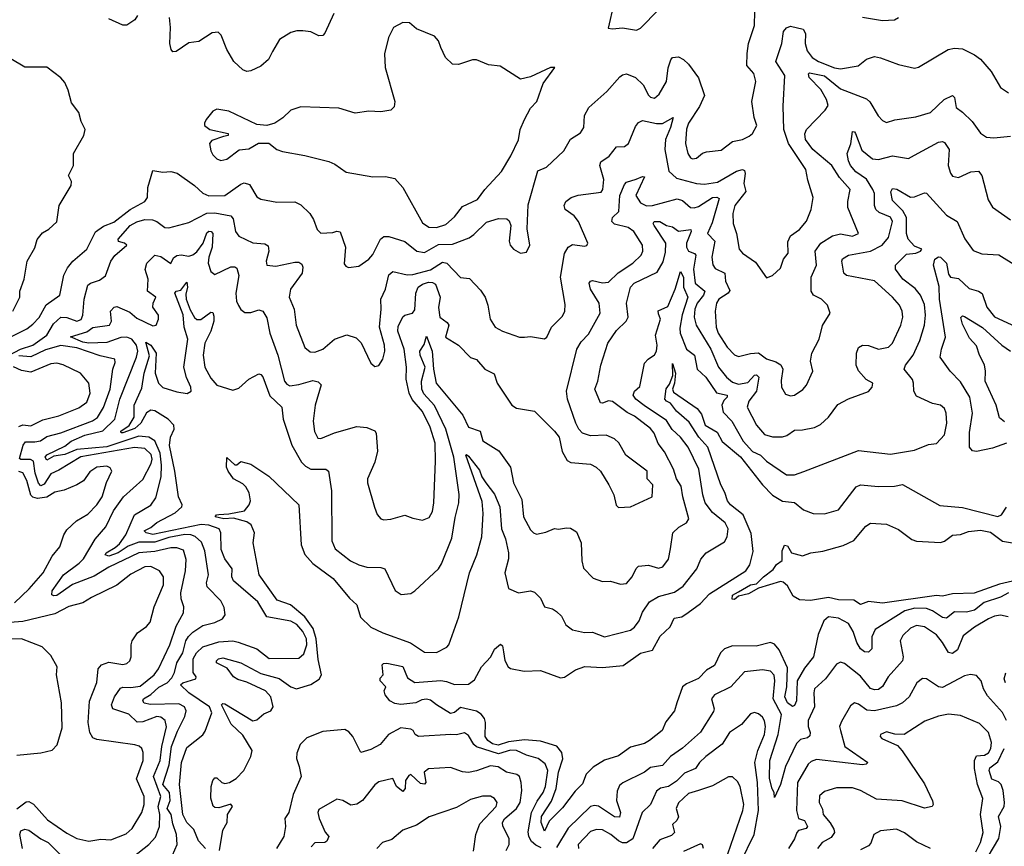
# Model space of a CAD drawing. Extents: x 1552294 to 1694791, y 811929 to 917222.
# Tile 568 of 643: x 1666279 to 1671205, y 879996 to 884135. Entities that reach past the tile are written whole.
import ezdxf

# ---------------------------------------------------------------- set-up
doc = ezdxf.new("R2010")
doc.units = 0

msp = doc.modelspace()

# ---------------------------------------------------------------- linework, layer by layer
at = {"layer": '0CON10XD'}
for points in [[(1669250.6, 884215), (1669223, 884093), (1669245, 884088.8), (1669295, 884094.2), (1669365, 884082)], [(1669365, 884082), (1669385, 884092), (1669475, 884184.3)], [(1666233.9, 882546.1), (1666315, 882587.6), (1666345, 882610.9), (1666375.9, 882644.1), (1666412.3, 882707.7), (1666480, 882755), (1666500.4, 882855), (1666517.5, 882892.5), (1666544.3, 882925), (1666614.7, 882985.3), (1666658.1, 883071.9), (1666698.5, 883101.5), (1666749.9, 883120.1), (1666832, 883185), (1666905.3, 883225), (1666917.7, 883245), (1666919.8, 883295), (1666945, 883378.8), (1666995, 883371.4), (1667035.8, 883374.2), (1667066.3, 883366.3), (1667154.3, 883304.3), (1667195, 883265.5), (1667225, 883252.8), (1667305.2, 883254.8), (1667385, 883311.8), (1667402.1, 883317.9), (1667429.2, 883309.2), (1667465, 883248), (1667485, 883236.9), (1667565, 883220.6), (1667655, 883222.2), (1667685, 883208.1), (1667730.8, 883165), (1667749.2, 883135), (1667767.5, 883085), (1667785, 883066), (1667845, 883068.8), (1667866.4, 883076.4), (1667883, 883073), (1667909.2, 882995), (1667902.9, 882912.9), (1667910.5, 882900.5), (1667924.1, 882894.1), (1667975, 882900.6), (1668025, 882935.7), (1668045, 882959.2), (1668083.6, 883036.4), (1668100.4, 883049.6), (1668125, 883049.5), (1668205, 883024.4), (1668266.1, 882976.1), (1668305, 882968.6), (1668375, 883008.4), (1668445, 883011.6), (1668527, 883043), (1668551.2, 883058.8), (1668615, 883120.5), (1668675, 883139.1), (1668716.8, 883136.8), (1668728.1, 883128.1), (1668735.8, 883105), (1668727.5, 883025), (1668732.5, 883005), (1668750, 882985), (1668785, 882965.6), (1668815, 882970.8), (1668831.9, 883005), (1668817.9, 883087.9), (1668822.2, 883207.8), (1668871.4, 883378.6), (1668915, 883395.8), (1669002, 883478), (1669034.1, 883535.9), (1669085, 883568.1), (1669100.8, 883595), (1669104.4, 883655), (1669125.7, 883695), (1669215.8, 883775), (1669280.9, 883849.1), (1669295, 883859.2), (1669315, 883862.9), (1669359.2, 883845), (1669398, 883808), (1669425, 883756.9), (1669435, 883746.9), (1669455, 883741.9), (1669477.7, 883762.3), (1669515.6, 883825), (1669523.6, 883893.6), (1669536, 883934), (1669545, 883945.3), (1669575, 883948.1), (1669600.6, 883935), (1669625, 883912.2), (1669675, 883842.9), (1669705.7, 883755), (1669679.7, 883700.3), (1669625, 883616.2), (1669615, 883586), (1669609.3, 883515), (1669621.5, 883465), (1669635, 883442.9), (1669645, 883438.1), (1669665, 883442.2), (1669695, 883465.7), (1669715, 883472.9), (1669788.7, 883481.3), (1669845, 883524.5), (1669895, 883535.6), (1669928.6, 883551.4), (1669945.7, 883565), (1669966.2, 883605), (1669953.5, 883645), (1669941.8, 883725), (1669961.1, 883825), (1669952.2, 883865), (1669916.9, 883905), (1669917.6, 883965), (1669924.3, 884015.7), (1669954.6, 884105), (1669956.2, 884175)], [(1666867.8, 884155), (1666855, 884133.8), (1666815, 884107.5), (1666795, 884107.5), (1666725, 884138.8)], [(1667850.8, 884165), (1667805, 884066.7), (1667795, 884056.2), (1667775, 884053.8), (1667735, 884073.3), (1667695, 884078.8), (1667665, 884079.2), (1667635, 884071.4), (1667579.2, 884035), (1667544.2, 883975), (1667524, 883935), (1667485, 883902), (1667435, 883878.8), (1667415, 883876), (1667395, 883884.4), (1667349.5, 883925), (1667315.4, 883985), (1667287.1, 884057.1), (1667272.1, 884072.1), (1667241.4, 884068.6), (1667175, 884026.2), (1667125, 884018.8), (1667062.5, 883975), (1667045, 883974.2), (1667036, 883985), (1667030, 884015), (1667033.8, 884095), (1667028.8, 884145)], [(1670495, 884146.9), (1670595, 884130.5), (1670655, 884134.4), (1670676.2, 884145)], [(1666226.7, 882455), (1666283.5, 882485), (1666345, 882504.4), (1666415.1, 882554.9), (1666448.9, 882611.1), (1666485, 882644.7), (1666515, 882643.6), (1666564.6, 882625.4), (1666586.6, 882633.4), (1666594.5, 882655), (1666601.6, 882735), (1666620.4, 882805), (1666633.8, 882816.2), (1666678.9, 882831.1), (1666707.6, 882852.4), (1666735, 882925.7), (1666755.4, 882954.6), (1666814.3, 883005), (1666803.8, 883015), (1666773.5, 883023.5), (1666772.1, 883035), (1666831.4, 883105), (1666865, 883122.8), (1666905, 883135.1), (1666943.1, 883133.1), (1666964.8, 883124.8), (1667005, 883094.4), (1667025, 883092.5), (1667125, 883118.6), (1667215, 883165.3), (1667255, 883167.5), (1667335, 883152.7), (1667347.8, 883137.7), (1667358.4, 883075), (1667375, 883050), (1667445, 883017.9), (1667505, 883012.5), (1667522.5, 883002.5), (1667525.3, 882975.3), (1667512, 882925), (1667516, 882905), (1667560.2, 882899.8), (1667655, 882920.9), (1667675, 882920.6), (1667690.9, 882910.9), (1667695.7, 882895), (1667692.5, 882865), (1667634.5, 882785), (1667626.4, 882745), (1667652.5, 882685), (1667662.5, 882605), (1667705, 882493.8), (1667732.1, 882472.1), (1667755, 882469.4), (1667795, 882485.6), (1667854.3, 882535), (1667915, 882556.9), (1667962.1, 882542.1), (1667987.4, 882517.4), (1668036.2, 882415), (1668055, 882398.8), (1668075, 882403.8), (1668095.4, 882434.6), (1668105.4, 882475), (1668103.8, 882505), (1668079.2, 882595), (1668087.5, 882685), (1668085.9, 882735), (1668109.7, 882785), (1668125, 882857.1), (1668145.4, 882874.6), (1668217, 882857), (1668245, 882858.1), (1668335, 882882.7), (1668395, 882920), (1668415.5, 882915), (1668485, 882844.4), (1668528.9, 882838.9), (1668585, 882780), (1668606.9, 882745), (1668621.1, 882705), (1668632.9, 882635), (1668657.5, 882595), (1668693.8, 882575), (1668780, 882545), (1668804.6, 882545.4), (1668835, 882547.8), (1668905, 882537.5), (1668915.6, 882545), (1668938.9, 882595), (1668995, 882650.8), (1669005.5, 882675), (1669008.6, 882708.6), (1668983.8, 882845), (1669005, 882964.2), (1669023.6, 882995), (1669045, 883009.1), (1669105, 883000.8), (1669115.6, 883004.4), (1669122, 883015), (1669074.5, 883125), (1669052.1, 883152.1), (1669008.6, 883185), (1669003.1, 883205), (1669010.8, 883225), (1669038, 883245), (1669073.4, 883256.6), (1669188.3, 883271.7), (1669197, 883285), (1669202.1, 883335), (1669181.8, 883405), (1669186.9, 883423.1), (1669228.6, 883451.4), (1669265, 883497.9), (1669305, 883500.6), (1669324.2, 883515), (1669360.2, 883599.8), (1669375, 883620), (1669395, 883630), (1669418.8, 883625), (1669464.7, 883614.7), (1669495, 883614.7), (1669548, 883645), (1669535.2, 883595), (1669510.3, 883535), (1669506.7, 883485), (1669525.8, 883375.8), (1669565, 883341.8), (1669665, 883314.2), (1669705, 883311.1), (1669769.6, 883320.4), (1669865, 883375.8), (1669894.4, 883384.4), (1669905, 883379.2), (1669908.8, 883365), (1669902.1, 883315), (1669912.5, 883275), (1669856.1, 883205), (1669846, 883165), (1669848.5, 883115), (1669865.4, 883065), (1669878.9, 882985), (1669895.8, 882965), (1669960.6, 882920.6), (1670015, 882842.5), (1670045, 882853.3), (1670085, 882890), (1670100, 882935), (1670123.6, 882966.4), (1670122.2, 883022.3), (1670135, 883053.2), (1670180, 883085), (1670215, 883126), (1670239.1, 883185), (1670247.8, 883245), (1670221.9, 883331.9), (1670212.7, 883385), (1670124.9, 883514.9), (1670101.9, 883585), (1670098.7, 883701.3), (1670107.3, 883855), (1670062.1, 883925), (1670091.8, 884015), (1670100, 884075), (1670115, 884094.4), (1670135, 884102.5), (1670197.9, 884087.9), (1670210.4, 884065), (1670208.9, 884015), (1670218.3, 883978.3), (1670244.1, 883945), (1670275, 883925.7), (1670355, 883894.1), (1670385, 883888.2), (1670474.3, 883904.3)], [(1668365, 883093.8), (1668410.2, 883109.8), (1668455, 883148.2), (1668495, 883198.7), (1668569.5, 883235), (1668606.4, 883285), (1668689.1, 883375), (1668736.5, 883453.5), (1668775, 883534), (1668783.6, 883585), (1668804.5, 883635), (1668835, 883691.2), (1668866, 883725), (1668897.5, 883815), (1668956.7, 883895), (1668935, 883895.7), (1668835, 883849.4), (1668785, 883837.5), (1668682.6, 883902.6), (1668625, 883908.6), (1668565, 883934.4), (1668545, 883934.3), (1668475, 883910.5), (1668445, 883912.7), (1668409.1, 883945), (1668385.4, 883995), (1668375, 884029.2), (1668355, 884052.5), (1668265, 884089.2), (1668229.1, 884119.1), (1668195, 884120.8), (1668148.8, 884095), (1668123.8, 884045), (1668104.2, 883964.2), (1668107.1, 883895), (1668155.6, 883725), (1668151.7, 883698.3), (1668135, 883681.2), (1668085, 883672.9), (1668025, 883676.9), (1667957, 883667), (1667875, 883691.4), (1667685, 883699.2), (1667635, 883681.2), (1667595, 883643.3), (1667555, 883616.2), (1667515, 883604.2), (1667465, 883610), (1667325, 883676), (1667265, 883686.2), (1667245, 883676.7), (1667212, 883635), (1667203, 883617), (1667204, 883605), (1667230, 883585), (1667322.5, 883565), (1667322.5, 883555), (1667299.2, 883549.2), (1667240.2, 883529.8), (1667228.1, 883515), (1667235, 883477.5), (1667245, 883458.8), (1667265, 883438), (1667285, 883430), (1667315, 883436.2), (1667377.1, 883482.9), (1667425, 883487.5), (1667473.6, 883516.4), (1667525, 883516.7), (1667566.2, 883485), (1667593.3, 883475), (1667705, 883455.4), (1667825, 883424.4), (1667855, 883411.4), (1667912, 883372), (1668045, 883347.7), (1668109.7, 883349.7), (1668155, 883338.8), (1668195, 883293.8), (1668295, 883118.2), (1668325.3, 883095.3), (1668365, 883093.8)], [(1670474.3, 883904.3), (1670515, 883937.5), (1670555, 883950), (1670585.8, 883944.2), (1670675, 883910), (1670755, 883892.5), (1670775, 883897.1), (1670924.5, 883985.5), (1670955, 883992.5), (1670995, 883988.1), (1671055, 883959.5), (1671085, 883937.8), (1671139.4, 883875), (1671185.8, 883795.8), (1671225, 883768.8)], [(1666245, 882675.8), (1666279.5, 882745), (1666279.5, 882775), (1666301.5, 882835), (1666316.7, 882925), (1666355, 882992), (1666365.7, 883034.3), (1666392.5, 883067.5), (1666425, 883086.2), (1666465, 883122.5), (1666476.9, 883205), (1666536.2, 883305), (1666537.5, 883325), (1666524, 883355), (1666548.1, 883405), (1666548, 883465), (1666600, 883555), (1666606.7, 883585), (1666585.8, 883625), (1666575, 883670), (1666538.9, 883718.9), (1666522.1, 883782.1), (1666505, 883820), (1666485, 883843.8), (1666415, 883897.1), (1666305, 883897.8), (1666235, 883938.1)], [(1666757.2, 881492.8), (1666778.9, 881511.1), (1666810.8, 881555), (1666854.1, 881655.9), (1666935, 881703.3), (1666959.8, 881740.2), (1666986.2, 881845), (1666988.9, 881905), (1666981, 881965), (1666955.3, 882025.3), (1666924.9, 882044.9), (1666875, 882048.9), (1666715, 881995.7), (1666565, 881983.3), (1666505, 881957.8), (1666450.5, 881949.5), (1666415, 881928.9), (1666406.2, 881945), (1666414.4, 881955.6), (1666505, 882000.2), (1666536.2, 882025), (1666605, 882054.2), (1666694.2, 882075.8), (1666755.8, 882134.2), (1666780, 882235), (1666863.9, 882445), (1666869.4, 882475), (1666862.8, 882505), (1666839.7, 882535), (1666815, 882545.1), (1666785, 882542.9), (1666715, 882518.9), (1666625, 882514.9), (1666595, 882519.7), (1666534, 882546), (1666615, 882572.4), (1666645, 882593.6), (1666727.5, 882605), (1666738, 882625), (1666733.9, 882676.1), (1666751.2, 882695), (1666765, 882699.2), (1666829.7, 882669.7), (1666865, 882640.8), (1666945, 882602.5), (1666961.2, 882605), (1666972.9, 882635), (1666973.1, 882655), (1666945.4, 882695.4), (1666947.1, 882715), (1666960.6, 882745), (1666918.8, 882775), (1666921.2, 882835), (1666906.7, 882883.3), (1666915, 882916.4), (1666955, 882955.6), (1666985, 882949.1), (1667035, 882913.2), (1667047.8, 882942.2), (1667065, 882953.2), (1667086.8, 882956.8), (1667125, 882950.3), (1667145, 882957.8), (1667165, 882972.5), (1667196.5, 883015), (1667215, 883067.2), (1667225, 883075.1), (1667236.9, 883075), (1667244.7, 883065), (1667242, 882995), (1667225.3, 882945), (1667222.7, 882915), (1667234.5, 882874.5), (1667255, 882859.2), (1667335, 882896.9), (1667355, 882897.5), (1667365, 882891.2), (1667374.7, 882854.7), (1667360.8, 882765), (1667364.5, 882725), (1667373.7, 882703.7), (1667385, 882684), (1667405, 882668), (1667435, 882669.2), (1667475, 882682.5), (1667495.7, 882675), (1667515, 882641.2), (1667530.8, 882565), (1667570.5, 882455), (1667603.2, 882325), (1667615, 882309.2), (1667631.1, 882301.1), (1667675, 882308.2), (1667745, 882328.9), (1667772.2, 882322.2), (1667786.5, 882306.5), (1667756.6, 882205), (1667746.8, 882125), (1667753.1, 882073.1), (1667769.8, 882039.8), (1667785, 882037.5), (1667853.3, 882066.7), (1667965, 882098.2), (1668015, 882093.3), (1668055, 882075.6), (1668063.1, 882065), (1668068.9, 881975), (1668055, 881920), (1668019.2, 881835), (1668018.6, 881815), (1668053.4, 881693.4), (1668067.3, 881657.3), (1668085, 881636.2), (1668100.8, 881630.8), (1668135, 881633.6), (1668205, 881653.8), (1668245, 881638.1), (1668295, 881629.2), (1668327.2, 881642.8), (1668345, 881672), (1668351.5, 881715), (1668359.6, 881925), (1668358.3, 882015), (1668332.8, 882095), (1668295, 882173.1), (1668242.2, 882232.2), (1668227.4, 882265), (1668213.2, 882335), (1668214.8, 882395), (1668202, 882485), (1668171.1, 882575), (1668172.3, 882597.7), (1668195, 882647.5), (1668205, 882655.7), (1668244.4, 882665.6), (1668255, 882681.2), (1668260.9, 882765), (1668272.2, 882795), (1668295, 882811.2), (1668325, 882819.8), (1668345, 882819.2), (1668359.7, 882809.7), (1668382.8, 882745), (1668374.1, 882694.1), (1668380.8, 882645), (1668418, 882618), (1668426.7, 882605), (1668409.4, 882545), (1668474.3, 882505), (1668535, 882444), (1668565, 882432.5), (1668605.7, 882385.7), (1668652.1, 882362.1), (1668668.2, 882315), (1668740.5, 882205), (1668765, 882189.1), (1668855, 882174.2), (1668955, 882074.5), (1668977.1, 882045), (1668992.2, 881972.2), (1669017.1, 881927.1), (1669036.8, 881916.8), (1669135, 881908.9), (1669162.5, 881895), (1669185, 881874.4), (1669226.4, 881806.4), (1669251.1, 881755), (1669263.8, 881703.8), (1669275, 881692), (1669335, 881696), (1669443.8, 881745), (1669445.7, 881805), (1669418, 881835), (1669417.5, 881875), (1669311.4, 881955), (1669276.6, 882016.6), (1669255, 882036.9), (1669212.5, 882055), (1669135, 882050.8), (1669094.3, 882064.3), (1669075.5, 882085), (1669061.5, 882115), (1669018.8, 882235), (1669015.4, 882274.6), (1669066.7, 882485), (1669087.6, 882522.4), (1669125, 882560.6), (1669182.5, 882665), (1669177.2, 882715), (1669134.6, 882785), (1669127.8, 882815), (1669134, 882826), (1669145, 882828.2), (1669195, 882816.7), (1669225, 882820.5), (1669273.3, 882866.7), (1669347.2, 882915), (1669388.5, 882955), (1669396.2, 882976.2), (1669394.5, 883005), (1669350.9, 883075), (1669323.1, 883095), (1669255, 883110.2), (1669240.6, 883125), (1669245, 883143.5), (1669276.2, 883173.8), (1669282.2, 883255), (1669305, 883310), (1669315, 883321.2), (1669363.7, 883336.3), (1669395, 883349.1), (1669405, 883347.5), (1669361.3, 883255), (1669385, 883218.2), (1669415, 883202.5), (1669445, 883204.7), (1669568, 883238), (1669595, 883230), (1669635, 883194.4), (1669652.8, 883192.8), (1669675, 883200), (1669745, 883244), (1669766.1, 883246.1), (1669778.6, 883238.6), (1669743.2, 883116.8), (1669719.3, 883065), (1669756.2, 883025), (1669741.6, 882945), (1669746.6, 882906.6), (1669758.9, 882888.9), (1669806.8, 882865), (1669810.5, 882825), (1669831.5, 882778.5), (1669823.1, 882765), (1669776.7, 882735), (1669765.3, 882715), (1669758.4, 882675), (1669763.7, 882595), (1669774.1, 882565), (1669818, 882495), (1669855, 882457.5), (1669875, 882448.2), (1669935, 882463.4), (1669975.9, 882465.9), (1670015, 882436), (1670062.2, 882422.3), (1670086.9, 882406.9), (1670096.2, 882385), (1670088.7, 882328.7), (1670090.6, 882295), (1670110, 882260), (1670135, 882250.6), (1670155, 882254.5), (1670197, 882283), (1670215.6, 882305), (1670246.5, 882375), (1670235.5, 882425), (1670241.1, 882465), (1670278.6, 882535), (1670295.7, 882604.3), (1670333.3, 882665), (1670320.8, 882705), (1670290.5, 882735), (1670250.4, 882755), (1670238.6, 882775), (1670239.1, 882845), (1670265.3, 882905), (1670258.9, 882975), (1670286.2, 883015), (1670345, 883052), (1670385, 883062.5), (1670445, 883050.9), (1670475.7, 883065), (1670422.1, 883195), (1670421.5, 883225), (1670434.5, 883285), (1670379.7, 883345), (1670341.3, 883405), (1670247.5, 883485), (1670210.4, 883535), (1670207.6, 883562.4), (1670215.6, 883585), (1670308.6, 883681.4), (1670323.1, 883705), (1670315.4, 883734.6), (1670287, 883785), (1670228.4, 883845), (1670225.6, 883864.4), (1670230.8, 883869.2), (1670305, 883853.8), (1670385, 883787.7), (1670515, 883738.5), (1670532.7, 883722.7), (1670573, 883653), (1670595, 883629.2), (1670615, 883620), (1670656.9, 883633.1), (1670762.2, 883647.8), (1670835, 883670.6), (1670904.7, 883735.3), (1670945, 883755.6), (1670956.4, 883745), (1670963.8, 883695), (1670995, 883672.5), (1671043.5, 883625), (1671086.5, 883566.5), (1671115, 883547.3), (1671152.8, 883542.8), (1671235, 883551.5)], [(1666965, 881616.7), (1667057.3, 881665), (1667090.9, 881695), (1667091.8, 881705), (1667073.1, 881745), (1667054.6, 881875), (1667027.7, 882002.3), (1667032.7, 882045), (1667051.2, 882085), (1667050.4, 882105), (1667022.5, 882135), (1666955, 882175.8), (1666935, 882179.3), (1666913.4, 882166.6), (1666885.2, 882115), (1666855, 882088.4), (1666795, 882066.5), (1666786.1, 882066.1), (1666784.5, 882074.5), (1666826.9, 882103.1), (1666851.1, 882145), (1666851.5, 882205), (1666889.8, 882290.2), (1666901.6, 882365), (1666928.3, 882451.7), (1666910.5, 882519.5), (1666935, 882504.7), (1666961.6, 882465), (1666957.2, 882365), (1666973.7, 882315), (1666995, 882293.6), (1667065, 882271.4), (1667116.4, 882263.6), (1667136.2, 882275), (1667135.3, 882295), (1667112.9, 882342.9), (1667100.5, 882395), (1667120.8, 882535), (1667102.3, 882595), (1667097.4, 882657.4), (1667056, 882765), (1667062.5, 882775), (1667085, 882780.8), (1667115, 882820), (1667118.4, 882795), (1667109.9, 882760.1), (1667111.6, 882735), (1667131.4, 882681.4), (1667153.5, 882643.5), (1667165, 882633.5), (1667185, 882633.3), (1667235, 882670), (1667245, 882668), (1667250.5, 882650.5), (1667250.4, 882625), (1667235.4, 882575), (1667204.9, 882515.1), (1667196.2, 882455), (1667205, 882395.6), (1667235, 882339.1), (1667265, 882305.6), (1667345, 882279.2), (1667375, 882290), (1667425.4, 882334.6), (1667475, 882361.2), (1667485, 882358.8), (1667495, 882346.2), (1667530.6, 882250.6), (1667590, 882195), (1667596.4, 882135), (1667640.8, 882005), (1667688.9, 881918.9), (1667709, 881899), (1667735, 881884.7), (1667810, 881885), (1667824.5, 881874.5), (1667839.7, 881775), (1667840, 881525), (1667856.7, 881485), (1667934.4, 881425), (1667975, 881405.5), (1668015, 881393.8), (1668085, 881391.5), (1668105.4, 881385.4), (1668157.4, 881277.4), (1668186.8, 881256.8), (1668235, 881261.9), (1668255, 881274.2), (1668374.2, 881385), (1668389.3, 881410.7), (1668441.7, 881538.3), (1668457.7, 881642.3), (1668475.9, 881715), (1668477.4, 881757.4), (1668451.6, 881945), (1668411.4, 882085), (1668355, 882203.2), (1668301.6, 882261.6), (1668290.7, 882285), (1668290, 882325), (1668308, 882395), (1668282, 882455), (1668280.7, 882475), (1668301.8, 882508.2), (1668315, 882550), (1668342.3, 882475), (1668349, 882385), (1668363.3, 882315), (1668470.5, 882185), (1668496.7, 882155), (1668524.1, 882095), (1668582.9, 882075), (1668596.8, 882026.8), (1668676.8, 881976.8), (1668733.8, 881895), (1668749.1, 881815), (1668791.7, 881731.7), (1668799.5, 881645), (1668835, 881580), (1668849.2, 881565), (1668865, 881559.5), (1668910.9, 881569.1), (1668955, 881586.7), (1668975, 881584), (1669015, 881591.2), (1669035, 881588.8), (1669065, 881571.2), (1669088.5, 881515), (1669091.1, 881425), (1669098.9, 881388.9), (1669148.3, 881338.3), (1669195, 881322.2), (1669235, 881323.3), (1669285, 881308.5), (1669315, 881312.5), (1669343.8, 881345), (1669362.9, 881387.1), (1669375, 881397.8), (1669425, 881403.3), (1669475, 881387.8), (1669495.8, 881395), (1669525, 881433.8), (1669534.6, 881485), (1669547.1, 881565), (1669576.7, 881593.2), (1669615.6, 881615), (1669627.1, 881635), (1669596.9, 881745), (1669588.7, 881798.7), (1669565.3, 881835.3), (1669549.5, 881885), (1669505, 881970.5), (1669473.5, 882013.5), (1669452.5, 882065), (1669435, 882087.2), (1669355, 882149.5), (1669318.2, 882168.2), (1669245, 882223.1), (1669225, 882226.4), (1669195, 882214.3), (1669185, 882216), (1669156.7, 882285), (1669172.1, 882325), (1669186.2, 882405), (1669221.9, 882515), (1669265, 882579.1), (1669312.5, 882625), (1669323.8, 882645), (1669314.2, 882715), (1669334.3, 882795), (1669353.8, 882816.2), (1669468.9, 882871.1), (1669497.5, 882922.5), (1669509.7, 882970.3), (1669511.3, 883015), (1669452.9, 883105), (1669448, 883115), (1669452.9, 883125), (1669481.5, 883125), (1669515, 883103.9), (1669545, 883097.9), (1669575, 883076.2), (1669637.1, 883085), (1669638.9, 883075), (1669615, 883015.6), (1669615.2, 882995), (1669625.6, 882975.6), (1669654.8, 882964.8), (1669660.8, 882955), (1669650.2, 882885), (1669657.6, 882815), (1669706.7, 882775), (1669699.6, 882755), (1669668, 882715), (1669655.9, 882685), (1669653.6, 882645), (1669663.6, 882605), (1669736.5, 882485), (1669775.2, 882395), (1669814.6, 882344.6), (1669845, 882320.5), (1669875, 882309.3), (1669921.6, 882318.4), (1669955, 882354.5), (1669965, 882356.7), (1669977.6, 882345), (1669965.6, 882274.4), (1669926.5, 882225), (1669918.4, 882195), (1669965, 882104.4), (1670005, 882058.2), (1670045, 882046.5), (1670095, 882046.2), (1670116.5, 882053.5), (1670155, 882080), (1670195, 882081.1), (1670255, 882093.6), (1670285, 882107.8), (1670325.3, 882144.7), (1670372.8, 882207.2), (1670425, 882235.8), (1670525, 882273.8), (1670543.3, 882295), (1670547.5, 882315), (1670513.6, 882333.6), (1670475, 882376.2), (1670464.5, 882405), (1670465.6, 882465), (1670475, 882493.8), (1670495, 882504.3), (1670525, 882503.3), (1670575, 882484.5), (1670625, 882494.6), (1670645, 882514.3), (1670687.7, 882605), (1670697.5, 882645), (1670693.8, 882675), (1670681.1, 882705), (1670646.1, 882745), (1670555, 882827.9), (1670415, 882854.4), (1670402.5, 882865), (1670391.2, 882925), (1670395, 882938.1), (1670425, 882956.4), (1670534.8, 882975.2), (1670594.1, 883005.9), (1670625.8, 883044.2), (1670645.8, 883125), (1670635, 883146.1), (1670579, 883169), (1670562, 883185), (1670555.3, 883205), (1670555.3, 883265), (1670547, 883285), (1670516.1, 883336.1), (1670462.4, 883372.4), (1670435.3, 883405), (1670425, 883427.5), (1670419.2, 883465), (1670436.3, 883513.6), (1670445.8, 883574.2), (1670455, 883573.3), (1670460.4, 883565), (1670492, 883482), (1670545, 883438), (1670575, 883434.7), (1670645, 883453.2), (1670725, 883440), (1670755, 883457.1), (1670875, 883521.5), (1670895, 883524.5), (1670905, 883520), (1670929.2, 883485), (1670924.7, 883405), (1670935, 883366), (1670945, 883351.1), (1670975, 883344.5), (1671037.6, 883372.4), (1671075.5, 883375.5), (1671093.1, 883355), (1671123.3, 883233.3), (1671146.5, 883196.5), (1671235, 883131.9)], [(1670202, 881872), (1670475, 881977.5), (1670635, 881959.4), (1670755, 881980), (1670825, 882006.9), (1670865, 882013.1), (1670905, 882056), (1670917.9, 882115), (1670914.6, 882164.6), (1670905, 882188), (1670885, 882204.4), (1670845, 882212.9), (1670765, 882249.4), (1670751.8, 882275), (1670751.2, 882315), (1670745, 882332.9), (1670703.8, 882385), (1670711.1, 882405), (1670748.9, 882455), (1670782.1, 882527.9), (1670804.8, 882605.2), (1670810.7, 882655), (1670805, 882708), (1670785.2, 882755.2), (1670758.3, 882788.3), (1670697.7, 882835), (1670660.9, 882885), (1670660, 882905), (1670715, 882960.3), (1670762.5, 882965), (1670785.7, 882975), (1670792, 882985), (1670755, 883000), (1670723.2, 883035), (1670715.6, 883065), (1670716.3, 883145), (1670697.9, 883177.9), (1670645, 883229.1), (1670636.7, 883273.3), (1670645, 883288.9), (1670666.5, 883286.5), (1670735, 883245.9), (1670755, 883247.1), (1670805, 883268.1), (1670815, 883265.6), (1670915, 883155.5), (1670968.5, 883125), (1671006.7, 883036.7), (1671048.9, 882978.9), (1671091.7, 882961.7), (1671177.4, 882957.4), (1671265, 882902.5)], [(1671215, 882014), (1671145, 881989.6), (1671065, 881973.2), (1671045, 881976.2), (1671030.3, 881995), (1671031.5, 882068.5), (1671045.3, 882165), (1671031.6, 882245), (1670985, 882320.8), (1670934.2, 882375), (1670884.7, 882445), (1670890, 882485), (1670911.2, 882545), (1670881.2, 882735), (1670879.1, 882799.1), (1670851.1, 882905), (1670857.8, 882935), (1670875, 882947.5), (1670886, 882945), (1670915, 882916.2), (1670925, 882860), (1670935, 882845.8), (1670975, 882839.2), (1671028.3, 882788.3), (1671076, 882776), (1671093.9, 882763.9), (1671117.6, 882695), (1671155, 882647.1), (1671305, 882578.9)], [(1667278.4, 879975), (1667295, 880076.7), (1667317.5, 880115), (1667318.8, 880155), (1667344.4, 880195), (1667335, 880207.1), (1667275, 880188.9), (1667255, 880190), (1667246.9, 880196.9), (1667236.1, 880236.1), (1667236.4, 880295), (1667244.6, 880325.4), (1667255, 880339.2), (1667265, 880338.9), (1667290.6, 880315), (1667305, 880309.6), (1667328, 880315), (1667362.5, 880335), (1667400.6, 880375), (1667435.5, 880445), (1667441.5, 880475), (1667395, 880551.8), (1667337.8, 880607.8), (1667287.8, 880705), (1667295, 880710.9), (1667305, 880708.8), (1667445, 880623.5), (1667465, 880629.8), (1667500.2, 880659.8), (1667535.3, 880675), (1667547.5, 880695), (1667535.9, 880745), (1667509.5, 880775), (1667415, 880817.8), (1667370.4, 880830.4), (1667348.9, 880845), (1667317.2, 880887.2), (1667263.3, 880915), (1667263.8, 880925), (1667273.6, 880935), (1667295, 880940), (1667385, 880915.2), (1667485, 880860.3), (1667576.5, 880836.5), (1667635, 880794.6), (1667664.1, 880784.1), (1667735, 880805.3), (1667778, 880832), (1667789.5, 880855), (1667771.6, 880931.6), (1667761.6, 881035), (1667746.6, 881086.6), (1667705, 881144.6), (1667633.1, 881205), (1667567.8, 881227.8), (1667476.8, 881355), (1667446.5, 881515), (1667454.4, 881565), (1667436.5, 881605), (1667415, 881620.9), (1667348.8, 881638.8), (1667300, 881635), (1667257.5, 881645), (1667264.2, 881655), (1667275, 881658), (1667325, 881660), (1667403.3, 881675), (1667427.1, 881705), (1667434.3, 881725), (1667427.5, 881765), (1667410.6, 881795), (1667395, 881811.1), (1667348.2, 881835), (1667322.5, 881875), (1667313.3, 881895), (1667315, 881943.3), (1667355, 881906), (1667365, 881906.2), (1667385, 881922.5), (1667435, 881908.8), (1667525, 881848.6), (1667675.7, 881705), (1667686.9, 881505), (1667705, 881457.1), (1667745, 881411.1), (1667846.6, 881336.6), (1667928.4, 881238.4), (1667965.6, 881205), (1667984, 881144), (1668035, 881093.5), (1668095, 881064.6), (1668234.2, 881014.2), (1668305, 880968.5), (1668365, 880966.7), (1668416.3, 880993.7), (1668425.7, 881005), (1668476.5, 881145), (1668528.7, 881365), (1668565.5, 881455), (1668591.4, 881545), (1668597.6, 881662.4), (1668592.7, 881722.7), (1668511.4, 881955), (1668515, 881958.1), (1668525, 881948.9), (1668578.8, 881878.8), (1668591.4, 881845), (1668611.6, 881815), (1668655, 881758.9), (1668681.7, 881695), (1668690, 881585), (1668709.3, 881535), (1668724.4, 881465), (1668724.7, 881435), (1668706.2, 881365), (1668725, 881286.2), (1668775, 881264.3), (1668835, 881274.3), (1668855, 881268), (1668885, 881238), (1668904.7, 881194.7), (1668944.3, 881184.3), (1668965, 881171.2), (1668988.9, 881148.9), (1669011.4, 881105), (1669045, 881080), (1669105, 881067.1), (1669145, 881068), (1669203.9, 881043.9), (1669335, 881077.5), (1669355, 881092.9), (1669378.5, 881125), (1669395, 881168), (1669430, 881220), (1669475, 881247.1), (1669555, 881268.2), (1669598.3, 881298.3), (1669666.7, 881385), (1669687.1, 881432.9), (1669712.5, 881465), (1669805, 881520), (1669817.9, 881545), (1669823.6, 881585), (1669807.8, 881615), (1669745, 881667.5), (1669708.1, 881715), (1669695.8, 881755), (1669676.5, 881885), (1669623.1, 881995), (1669584.7, 882045), (1669543.3, 882083.3), (1669515, 882127.3), (1669402.5, 882202.5), (1669360.8, 882235), (1669348.9, 882255), (1669354.8, 882275.2), (1669382.2, 882297.8), (1669405.6, 882415), (1669422.5, 882435), (1669455, 882457.1), (1669464.7, 882475.3), (1669468.1, 882505), (1669459.3, 882555), (1669484.3, 882635), (1669475, 882661.9), (1669473.8, 882676.2), (1669521.5, 882698.5), (1669557.8, 882785), (1669585, 882873.3), (1669600.3, 882845), (1669600.3, 882795), (1669622.1, 882745), (1669593.8, 882656.2), (1669580.9, 882590.9), (1669583.1, 882565), (1669614.6, 882485), (1669655.3, 882455), (1669668.9, 882385), (1669711.2, 882345), (1669765, 882266.2), (1669818.5, 882255), (1669818.8, 882245), (1669801.5, 882228.5), (1669792.5, 882205), (1669798.9, 882168.9), (1669842.4, 882125), (1669897.9, 882025), (1669945, 881973.2), (1669984.8, 881954.8), (1670015, 881924.1), (1670115, 881856.4), (1670155, 881856.2), (1670202, 881872)], [(1671205, 882120.5), (1671181.3, 882141.3), (1671164, 882205), (1671108.5, 882325), (1671111.2, 882375), (1671106.4, 882406.4), (1671080.7, 882455), (1671065, 882502.5), (1671030.8, 882540.8), (1670995, 882610), (1670986.6, 882643.4), (1670995, 882652.2), (1671005, 882648.8), (1671095, 882594.2), (1671192.7, 882505), (1671235.2, 882475.2)], [(1666846, 879944), (1666925.2, 880004.8), (1666958.8, 880041.2), (1666978.8, 880095), (1666980.5, 880155), (1666971.6, 880195), (1666985.9, 880245), (1666947.8, 880345), (1666982.3, 880425), (1666989.6, 880495), (1667013.5, 880593.5), (1667006.4, 880625), (1666985, 880642.2), (1666965, 880645.7), (1666895, 880618.7), (1666866.7, 880616.7), (1666825, 880657.1), (1666745, 880683.6), (1666738.7, 880705), (1666752.8, 880745), (1666782.8, 880787.2), (1666795, 880792.7), (1666835, 880790.4), (1666882.1, 880797.9), (1666951.6, 880855), (1666972.9, 880885), (1667030.6, 881005), (1667062.3, 881097.7), (1667097.9, 881165), (1667100, 881195), (1667086.1, 881235), (1667084.7, 881265), (1667109.3, 881375), (1667111.7, 881431.7), (1667098, 881478), (1667065, 881491), (1667035, 881490.4), (1666955, 881471.2), (1666875, 881464.5), (1666725, 881393.3), (1666652.2, 881347.8), (1666542.7, 881307.3), (1666465, 881251.9), (1666449.6, 881249.6), (1666439.4, 881255), (1666440.7, 881275), (1666498.2, 881355), (1666577.1, 881412.8), (1666598.3, 881435), (1666656, 881534), (1666710, 881595), (1666748.1, 881675), (1666798.6, 881745), (1666895, 881832.3), (1666937.2, 881912.8), (1666941.7, 881935), (1666937.1, 881957.1), (1666905, 881987.3), (1666853.5, 881993.5), (1666585, 881946.5), (1666475, 881878.5), (1666435, 881860.8), (1666401.2, 881808.8), (1666385, 881801.2), (1666373.3, 881813.3), (1666356.4, 881865), (1666347.7, 881925), (1666332.6, 881932.6), (1666285, 881932.6), (1666277.6, 881937.6), (1666296.5, 882005), (1666308.4, 882021.6), (1666355, 882020.6), (1666383.1, 882026.9), (1666415, 882047.5), (1666485, 882066.8), (1666644, 882126), (1666667.5, 882142.5), (1666697.7, 882192.3), (1666732.4, 882285), (1666745.8, 882384.2), (1666757.5, 882417.5), (1666755.8, 882435), (1666681.8, 882451.8), (1666565, 882491.9), (1666485, 882502.8), (1666408.6, 882481.4), (1666335, 882446.4), (1666275, 882451)], [(1666275, 882098), (1666295, 882105.6), (1666335, 882100.6), (1666395, 882131.1), (1666475, 882150.6), (1666575, 882190.8), (1666615, 882219.6), (1666631.6, 882265), (1666624.7, 882314.7), (1666582.5, 882365), (1666497.2, 882407.2), (1666465, 882415.7), (1666435, 882412.3), (1666335, 882369.3), (1666287.5, 882377.5), (1666247.3, 882397.3)], [(1668698.8, 880968.8), (1668705.7, 880925.7), (1668722, 880895), (1668735, 880885.7), (1668803, 880873), (1668885, 880876.9), (1668985, 880839.5), (1669005, 880842.1), (1669060.1, 880879.9), (1669106.6, 880896.6), (1669195, 880891.5), (1669298.4, 880901.6), (1669385, 880962.1), (1669445, 880977.7), (1669482.4, 881047.6), (1669533.1, 881095), (1669552.6, 881137.4), (1669590.8, 881145), (1669623.9, 881166.1), (1669685, 881212.3), (1669729.7, 881260.3), (1669912.2, 881375), (1669932.2, 881405), (1669947.7, 881472.3), (1669938.6, 881561.4), (1669899.1, 881655), (1669834.9, 881704.9), (1669820.7, 881725), (1669807.3, 881767.3), (1669786.9, 881805), (1669721.6, 881995), (1669676, 882045), (1669629, 882119), (1669565.7, 882175), (1669535, 882215.4), (1669514.4, 882224.4), (1669507.2, 882235), (1669513.1, 882286.9), (1669530.5, 882309.5), (1669546.4, 882353.6), (1669545, 882412.5), (1669560.5, 882365), (1669555.7, 882315), (1669544.6, 882285.4), (1669549.5, 882269.5), (1669668, 882188), (1669689.4, 882159.4), (1669708, 882105), (1669769, 882069), (1669792.7, 882022.7), (1669885, 881946.5), (1669995, 881805.3), (1670045, 881754.7), (1670095, 881724.7), (1670155, 881717.1), (1670200.8, 881680.8), (1670247.9, 881662.1), (1670305, 881661.1), (1670375, 881681.4), (1670464, 881796), (1670485, 881805.8), (1670575, 881797.7), (1670655, 881798.6), (1670695, 881807.6), (1670882.2, 881702.2), (1670995, 881691.8), (1671172.3, 881647.7), (1671190.6, 881655), (1671215, 881694.4)], [(1666253.8, 881215), (1666327, 881285), (1666396.2, 881365), (1666441.9, 881448.1), (1666479.5, 881495), (1666500, 881555), (1666515, 881580.6), (1666563.3, 881625), (1666620.4, 881659.6), (1666665.3, 881705), (1666691.8, 881745), (1666713.1, 881816.9), (1666739.2, 881875), (1666730.9, 881890.9), (1666715, 881899.4), (1666665, 881893.5), (1666629.5, 881870.5), (1666598.5, 881825), (1666565.6, 881805), (1666501.7, 881778.3), (1666455, 881769.7), (1666415, 881743.6), (1666367.8, 881737.8), (1666345, 881744.2), (1666335, 881753.8), (1666315, 881827.8), (1666295, 881865.3), (1666275, 881872.7)], [(1667208, 879985), (1667173.2, 880023.2), (1667150.6, 880080.6), (1667115, 880115.3), (1667094.4, 880155), (1667079.2, 880305), (1667088.8, 880415), (1667115, 880491.1), (1667195, 880554.3), (1667207.6, 880572.4), (1667240, 880665), (1667228, 880695), (1667125.5, 880765), (1667084.2, 880805), (1667095, 880813.8), (1667160, 880835), (1667161.2, 880845), (1667146.6, 880866.6), (1667147.5, 880935), (1667164.1, 880965), (1667195, 880995.3), (1667275, 881020), (1667344.7, 881024.7), (1667371.7, 881018.3), (1667465, 880984), (1667526.7, 880936.8), (1667675, 880938.4), (1667701, 880959), (1667715.4, 881004.6), (1667714.1, 881035), (1667695, 881071.2), (1667665, 881105.8), (1667635, 881122.4), (1667515, 881144.6), (1667469.7, 881219.7), (1667348, 881325), (1667340.7, 881345), (1667341.2, 881385), (1667305.4, 881435), (1667287.4, 881482.6), (1667285.3, 881565), (1667276.2, 881585), (1667225, 881603.9), (1667186.4, 881606.4), (1666945, 881557.3), (1666911.1, 881565), (1666901.5, 881575), (1666935, 881591.5), (1666965, 881616.7)], [(1671305, 881336), (1671180.9, 881309.1), (1671054, 881264), (1670945, 881260.2), (1670895, 881248.8), (1670865, 881252), (1670595, 881213.2), (1670525, 881221.2), (1670485, 881207.1), (1670452.3, 881227.7), (1670375, 881230.4), (1670325, 881241.2), (1670235, 881226.7), (1670180.7, 881230.7), (1670148.3, 881248.3), (1670119.7, 881299.7), (1670098.3, 881318.3), (1670085, 881322), (1669975, 881288.8), (1669925, 881260), (1669875, 881248.1), (1669855, 881231.1), (1669843.1, 881233.1), (1669845, 881252.5), (1669875, 881270.5), (1669935, 881305.6), (1669965, 881310), (1669999.4, 881345), (1670048.6, 881381.4), (1670065, 881406.2), (1670093.8, 881426.2), (1670092.9, 881475), (1670105, 881504.2), (1670120, 881500), (1670140, 881465), (1670195, 881450), (1670237.5, 881465), (1670297, 881473), (1670398.5, 881501.5), (1670452.2, 881527.8), (1670512, 881598), (1670535, 881614.2), (1670615, 881608.6), (1670675, 881581.9), (1670742.4, 881532.4), (1670765, 881524.2), (1670885, 881517.2), (1670905, 881524.2), (1670945, 881553), (1670985, 881556.7), (1671025, 881572.4), (1671085, 881579), (1671135, 881568), (1671195, 881523.1), (1671245, 881515.2)], [(1667032.3, 879925), (1667066.7, 880005), (1667063.3, 880055), (1667045, 880108.1), (1667037.4, 880155), (1667016.5, 880185), (1667032.4, 880225), (1667029, 880265), (1666995.8, 880305), (1667026.8, 880403.2), (1667039.2, 880495), (1667067.9, 880572.1), (1667105.8, 880645), (1667112.2, 880675), (1667103.1, 880695), (1667075, 880709.8), (1666934.2, 880705.8), (1666902.2, 880712.2), (1666895.2, 880725), (1666898, 880735), (1666935, 880756.2), (1666975, 880792.5), (1667016.4, 880815), (1667040.2, 880839.8), (1667053.9, 880866.1), (1667065.6, 880915), (1667095.9, 880965), (1667110.4, 881025), (1667123.2, 881046.8), (1667145, 881068.9), (1667195, 881101.9), (1667255, 881117.2), (1667293.1, 881135), (1667306.5, 881155), (1667302.2, 881192.2), (1667284.5, 881225), (1667216.8, 881295), (1667214, 881315), (1667222.9, 881355), (1667205.6, 881475.6), (1667188.6, 881518.6), (1667156.9, 881546.9), (1667135.8, 881555.8), (1667105, 881557.4), (1667025, 881542.5), (1666955, 881518), (1666875, 881518.5), (1666821.7, 881498.3), (1666771.5, 881465), (1666725, 881448.9), (1666707.3, 881455), (1666712, 881465), (1666757.2, 881492.8)], [(1666265, 880182.8), (1666310.9, 880219.1), (1666325, 880220), (1666347.4, 880207.4), (1666418.8, 880128.8), (1666515, 880062.5), (1666565, 880035.5), (1666625, 880022), (1666685, 880032.2), (1666735, 880028), (1666811.8, 880058.2), (1666841.5, 880085), (1666890, 880165), (1666902, 880205), (1666902, 880245), (1666863.7, 880333.6), (1666896.4, 880425), (1666897.1, 880465), (1666890, 880485), (1666877.1, 880497.1), (1666854.6, 880504.6), (1666665, 880530), (1666645, 880538.6), (1666629.2, 880565), (1666621.7, 880615), (1666627.8, 880722.2), (1666664.7, 880815.3), (1666670.8, 880885), (1666688.6, 880905), (1666725, 880918.2), (1666795, 880905.4), (1666815, 880911.1), (1666830.6, 880925), (1666837.3, 880945), (1666837.1, 881005), (1666842.5, 881025), (1666868.6, 881065), (1666913.9, 881096.1), (1666932.1, 881117.9), (1666951.1, 881195), (1666997.9, 881305), (1666998.5, 881345), (1666978.1, 881375), (1666935, 881396.9), (1666905, 881395.3), (1666835, 881359.3), (1666765.8, 881304.2), (1666638, 881242), (1666595.6, 881214.4), (1666525, 881196.9), (1666455, 881160), (1666295, 881121.6), (1666185, 881113.2)], [(1671225, 881265.5), (1671185, 881244), (1671103.8, 881216.2), (1671055, 881178.4), (1671015, 881168), (1670955, 881170.3), (1670915, 881138), (1670895, 881141.1), (1670845, 881174.8), (1670815, 881185.9), (1670757.7, 881187.7), (1670707.5, 881175), (1670558.6, 881081.4), (1670541.8, 881045), (1670541.5, 880985), (1670525, 880967.8), (1670505, 880969.5), (1670485, 880984.5), (1670466.6, 881016.6), (1670447.9, 881072.1), (1670425, 881111.9), (1670375, 881138.4), (1670325.8, 881144.3), (1670302.5, 881125), (1670272.9, 881057.1), (1670250.4, 880945), (1670205, 880887.6), (1670169.2, 880825), (1670165.3, 880725), (1670155, 880701.2), (1670145, 880695.3), (1670120.2, 880715), (1670106.9, 880745), (1670116.8, 880795), (1670119.6, 880889.6), (1670079.3, 880979.3), (1670055, 881008.5), (1670035, 881015.7), (1669962.8, 880997.2), (1669845, 880998.9), (1669805, 880985.3), (1669784.7, 880965), (1669755, 880900.4), (1669715, 880878.1), (1669674.7, 880835.3), (1669615, 880810), (1669595.7, 880795), (1669566.9, 880715), (1669555.3, 880674.7), (1669511.2, 880618.8), (1669492.5, 880575), (1669430.6, 880525), (1669405, 880510.9), (1669335, 880491.6), (1669275, 880448.1), (1669205, 880427.5), (1669148.5, 880391.5), (1669113.4, 880356.6), (1669095, 880308), (1669057.3, 880272.7), (1668995, 880188.9), (1668927.6, 880122.4), (1668905, 880072.5), (1668887.3, 880115), (1668890.3, 880145), (1668938.9, 880221.1), (1668963, 880285), (1668975, 880367.1), (1668995.8, 880434.2), (1668991.7, 880465), (1668966.8, 880496.8), (1668885, 880522.3), (1668805, 880528.6), (1668725, 880519.5), (1668673.1, 880503.1), (1668645, 880509.7), (1668620.5, 880525), (1668608.3, 880545), (1668609.6, 880615), (1668604.4, 880635), (1668588, 880658), (1668565, 880672), (1668485, 880691.5), (1668455, 880665.5), (1668435, 880661.2), (1668363.8, 880703.8), (1668335, 880728), (1668315, 880732), (1668290.3, 880729.7), (1668260, 880715), (1668185, 880705.7), (1668155, 880710.8), (1668131.2, 880725), (1668107.5, 880755), (1668102.5, 880775), (1668110, 880795), (1668082.5, 880825), (1668083, 880837), (1668097.5, 880855), (1668092.5, 880905), (1668098.3, 880911.7), (1668115, 880912.5), (1668195, 880895.8), (1668218.9, 880838.9), (1668255, 880815.3), (1668385.8, 880825.7), (1668415, 880821.8), (1668455, 880805.6), (1668525, 880808.5), (1668555, 880830), (1668589.1, 880895), (1668636, 880945), (1668655, 880982.5), (1668685, 881007.5), (1668695, 881000), (1668698.8, 880968.8)], [(1671224.6, 881144.6), (1671185, 881152.7), (1671155, 881148.2), (1671126.5, 881135), (1671055, 881093.9), (1670999.6, 881050.4), (1670969.9, 880980.1), (1670945, 880961.8), (1670925, 880965.6), (1670895, 881016.2), (1670865, 881055.3), (1670805, 881094.7), (1670765, 881100.7), (1670735, 881087.8), (1670698, 881052), (1670683.2, 881025), (1670698.5, 880945), (1670695, 880924), (1670624.5, 880845), (1670594.7, 880795.3), (1670575, 880780.8), (1670555, 880779.3), (1670535, 880786.7), (1670485, 880847.3), (1670405, 880911.5), (1670385, 880917.8), (1670365, 880907.8), (1670310, 880835), (1670255.4, 880784.6), (1670251.2, 880765), (1670255.3, 880695), (1670223.8, 880625), (1670223.6, 880595), (1670233.8, 880565), (1670231.4, 880548.6), (1670220.3, 880539.7), (1670185, 880531.2), (1670165, 880511.1), (1670110.5, 880395), (1670084.7, 880305), (1670055, 880240), (1670052.9, 880265), (1670043.4, 880283.4), (1670030.2, 880335), (1670032.1, 880425), (1670074.2, 880555), (1670089.8, 880655), (1670049, 880735), (1670056.7, 880825), (1670052.8, 880852.8), (1670035, 880872), (1669995, 880879.7), (1669905, 880868.9), (1669836.5, 880795), (1669754.2, 880755), (1669740, 880735), (1669752.9, 880685), (1669749.3, 880670.7), (1669685, 880567.3), (1669595, 880487.1), (1669535, 880445.4), (1669495, 880400), (1669435, 880390), (1669405, 880367.9), (1669295.6, 880314.4), (1669279.7, 880300.3), (1669267.8, 880272.2), (1669264.7, 880225), (1669284.1, 880165), (1669278.9, 880141.1), (1669255, 880143.1), (1669175, 880196.3), (1669155, 880200.2), (1669135, 880195.7), (1669023.2, 880086.8), (1668965, 879990.5)], [(1666265, 880452), (1666385, 880464), (1666442, 880478), (1666466.1, 880503.9), (1666491.2, 880588.8), (1666488.5, 880715), (1666463.1, 880855), (1666465.8, 880895), (1666435, 880951.2), (1666391.2, 880995), (1666287.5, 881035), (1666235, 881032.3)], [(1671216.5, 880625), (1671195.4, 880665.4), (1671120.1, 880750.1), (1671100.4, 880785), (1671089.4, 880825), (1671065, 880850.8), (1671036.4, 880856.4), (1671005, 880850), (1670895, 880791.5), (1670875, 880794.1), (1670815, 880834.5), (1670795, 880836.7), (1670767.5, 880815), (1670729.6, 880745), (1670695, 880713.9), (1670665, 880699.7), (1670555, 880674.3), (1670517.4, 880677.4), (1670475, 880708.2), (1670455, 880714.4), (1670435, 880699.2), (1670389.6, 880620.4), (1670380.8, 880595), (1670384.7, 880575), (1670406.8, 880495), (1670522, 880415), (1670513.1, 880406.9), (1670495, 880404.1), (1670265, 880430), (1670239, 880421), (1670223.2, 880406.8), (1670171, 880315), (1670164.4, 880175), (1670174.7, 880135), (1670205.2, 880125.2), (1670220.9, 880095), (1670213.3, 880085), (1670175.8, 880074.2), (1670166.2, 880065), (1670155, 880034), (1670124.5, 879985)], [(1671210.4, 880815), (1671203.7, 880835), (1671211.9, 880865)], [(1669885, 879914.2), (1669953.3, 880055), (1669975.5, 880175), (1669970, 880315), (1669956, 880415), (1669972, 880475), (1670004.4, 880555), (1670009.3, 880595), (1670005, 880624.2), (1669995, 880642.5), (1669975, 880660), (1669955, 880665.6), (1669935, 880660), (1669890, 880605), (1669829.2, 880565), (1669793.2, 880506.8), (1669711.2, 880445), (1669679.6, 880415), (1669659.1, 880385), (1669605, 880361.8), (1669565, 880321.6), (1669525, 880294.5), (1669485, 880286.8), (1669465, 880272.7), (1669434.6, 880205), (1669393.6, 880165), (1669347, 880033), (1669315, 880013.7), (1669295, 880013.6), (1669275, 880023.8), (1669235.8, 880055.8), (1669195, 880078.8), (1669165, 880080.3), (1669135, 880069.7), (1669073.1, 880005), (1669074.5, 879985)], [(1671062, 879968), (1671086.1, 880015), (1671098.9, 880065), (1671085.7, 880154.3), (1671097.7, 880235), (1671070, 880305), (1671056, 880386), (1671056.5, 880425), (1671065, 880448.9), (1671105, 880452.1), (1671125, 880464.1), (1671136.6, 880485), (1671140.7, 880515), (1671125, 880565.6), (1671080.2, 880610.2), (1670985, 880651.1), (1670925, 880657.7), (1670875, 880647.7), (1670807.7, 880622.3), (1670703.6, 880556.4), (1670656.6, 880556.6), (1670615, 880568.9), (1670586.2, 880555), (1670583.8, 880545), (1670592.5, 880535), (1670670, 880500), (1670694.6, 880474.6), (1670805, 880309.4), (1670845.7, 880224.3), (1670849.2, 880205), (1670844.3, 880195.7), (1670805, 880187.5), (1670693.6, 880223.6), (1670565, 880231.1), (1670485.8, 880275.8), (1670445, 880288.2), (1670365, 880288.8), (1670305, 880270.9), (1670280.7, 880249.3), (1670279.1, 880215), (1670295, 880181.2), (1670298.9, 880155), (1670333.2, 880113.2), (1670352.2, 880082.2), (1670355.4, 880065), (1670339.4, 880040.6), (1670294.2, 880015.7), (1670270.8, 879985)], [(1668888.3, 879988.3), (1668861.3, 880001.3), (1668840.2, 880020.2), (1668826.1, 880045), (1668822.2, 880067.8), (1668838.8, 880165), (1668867.5, 880222.5), (1668897.5, 880265), (1668909.1, 880295), (1668921.6, 880375), (1668908.1, 880408.1), (1668872.9, 880435), (1668815, 880452.6), (1668765, 880475.9), (1668735, 880477.4), (1668675, 880458.4), (1668565, 880494), (1668551.1, 880505), (1668525, 880550.5), (1668505, 880563.6), (1668465, 880554.6), (1668436.5, 880556.5), (1668275, 880546.1), (1668256.7, 880555), (1668246.9, 880575), (1668235, 880582.2), (1668185, 880588.8), (1668123.7, 880556.3), (1668081.9, 880505), (1668035, 880480.9), (1667986.2, 880466.2), (1667945.4, 880545.4), (1667925, 880568.9), (1667905, 880580), (1667795, 880571.2), (1667715, 880538.5), (1667681.4, 880505), (1667665, 880462), (1667663.1, 880435), (1667678, 880395), (1667686.5, 880345), (1667647.1, 880255), (1667625.8, 880165), (1667605.9, 880135), (1667609, 880095), (1667600.9, 880045), (1667564.5, 879985)], [(1671232.7, 879762.7), (1671185, 879856.8), (1671165, 879868.5), (1671105, 879860), (1671085.5, 879865.5), (1671123.7, 879945), (1671177.8, 880035), (1671188, 880095), (1671176.3, 880145), (1671203.5, 880195), (1671205.7, 880215), (1671198.4, 880275), (1671188.5, 880305), (1671175, 880318.5), (1671142, 880332), (1671129.2, 880375), (1671132, 880388), (1671172, 880418), (1671204.8, 880485)], [(1668712.2, 879975), (1668728.1, 880005), (1668728, 880035), (1668696.9, 880096.9), (1668694.5, 880115), (1668705, 880133.8), (1668764.2, 880185.8), (1668782.1, 880215), (1668790.4, 880275), (1668787.2, 880315), (1668779.2, 880345), (1668765.8, 880355.8), (1668715, 880366.4), (1668672.9, 880393), (1668635, 880398.8), (1668565, 880373.1), (1668525, 880366.1), (1668495, 880368.9), (1668435, 880390), (1668325, 880384.3), (1668302.6, 880367.4), (1668310.8, 880315), (1668305, 880307.3), (1668285, 880310.2), (1668235, 880355.3), (1668225, 880350), (1668208.6, 880325), (1668207, 880285), (1668195, 880270.9), (1668163.6, 880295), (1668145, 880336.2), (1668075, 880318.6), (1668055, 880304.2), (1667994.2, 880225), (1667965, 880206.7), (1667935, 880202.5), (1667895.3, 880225.3), (1667865, 880231.8), (1667775, 880180.6), (1667770.7, 880165), (1667777.2, 880135), (1667806.5, 880066.5), (1667825.5, 880045), (1667815, 880020.8), (1667805, 880014.4), (1667755, 880012.5), (1667736.5, 879993.5)], [(1669821.6, 879958.4), (1669896.3, 880175), (1669901.2, 880205), (1669883.9, 880295), (1669870.7, 880320.7), (1669845, 880342.9), (1669825, 880343.5), (1669745, 880298), (1669675, 880275.3), (1669625, 880260.3), (1669575, 880213.9), (1669563.3, 880185), (1669575, 880143.3), (1669566.5, 880125), (1669545.5, 880105), (1669554.7, 880065), (1669539.7, 880050.3), (1669481.9, 880028.1), (1669445.3, 879985)], [(1668548.7, 879971.3), (1668561.6, 880055), (1668581.3, 880108.7), (1668661.9, 880195), (1668667.1, 880215), (1668655, 880234.6), (1668635, 880247.6), (1668595, 880246.8), (1668535, 880230), (1668465, 880190), (1668327.2, 880142.8), (1668265, 880102.5), (1668195, 880077.5), (1668140.6, 880029.4), (1668094.5, 880015.5), (1668065.9, 879985)], [(1666293.3, 879985), (1666280.5, 880055), (1666285, 880073.3), (1666305, 880081.2), (1666325, 880075.9), (1666385, 880033.2), (1666421.5, 880015), (1666505, 879931.1)], [(1670835.5, 879985.5), (1670765, 880018.9), (1670705, 880062.7), (1670665, 880082.3), (1670585, 880073.9), (1670551.9, 880055), (1670537.8, 880012.2), (1670525, 879997.5), (1670485, 879977.5)], [(1669700.5, 879985), (1669695, 880003.8), (1669685, 880008), (1669599.4, 879970.6)]]:
    msp.add_lwpolyline(points, dxfattribs=at)

doc.saveas('drawing.dxf')
